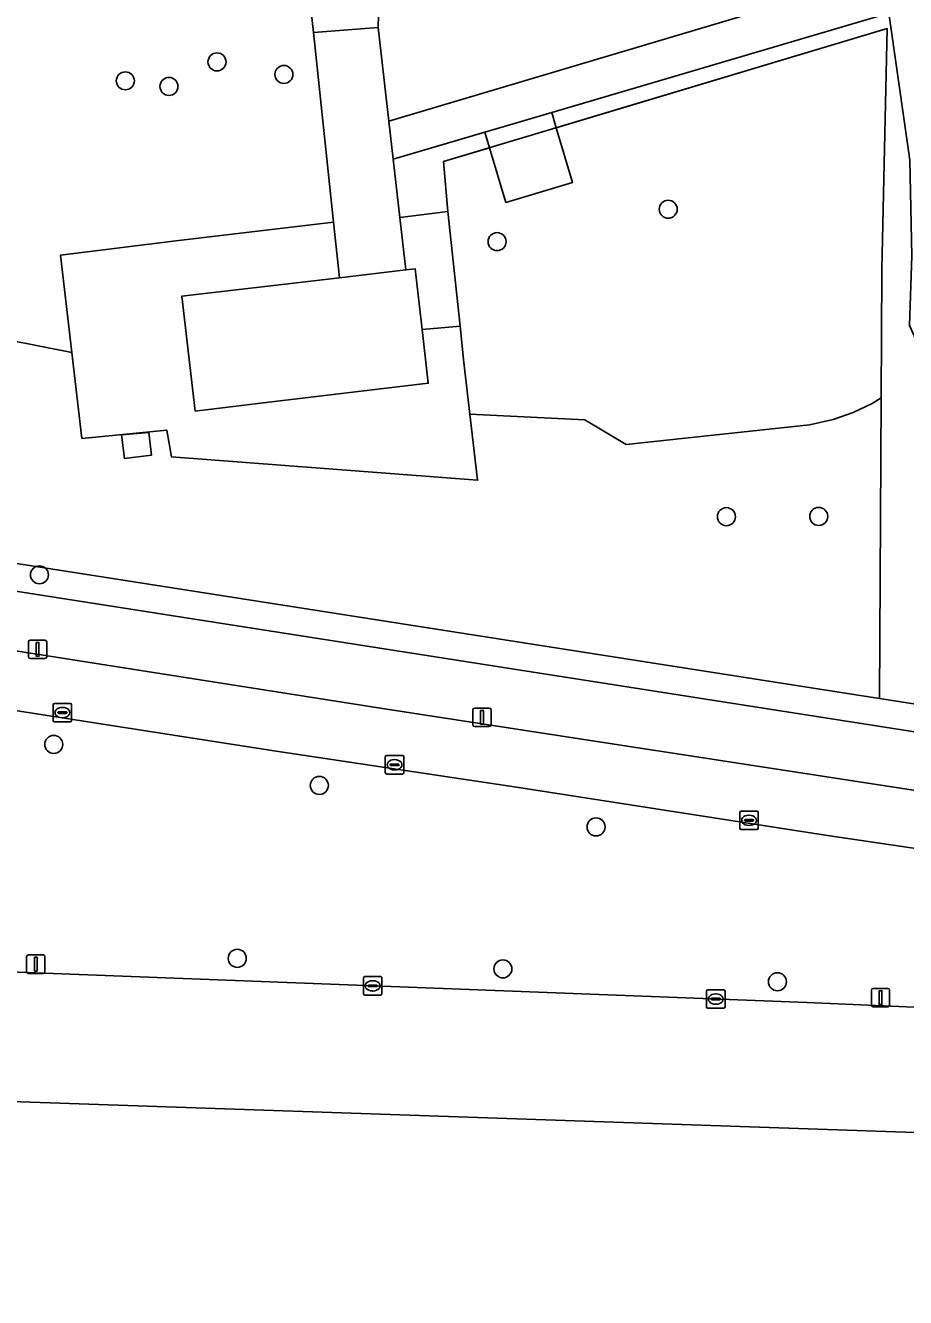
# Model space of a CAD drawing. Extents: x 160732 to 162107, y 387428 to 388479.
# Drawn here: x 160842.7 to 160890.4, y 387472.9 to 387541.9 of the extents above; entities that cross this region are included whole.
import ezdxf

# ---------------------------------------------------------------- set-up
doc = ezdxf.new("R2010")
doc.units = 0
for name, color, linetype in [('IMGEO_Berm_groen', 7, 'Continuous'), ('IMGEO_Boom', 7, 'Continuous'), ('IMGEO_Fietspad_open', 7, 'Continuous'), ('IMGEO_Groenvoorziening', 7, 'Continuous'), ('IMGEO_Hek', 7, 'Continuous'), ('IMGEO_Kolk', 7, 'Continuous'), ('IMGEO_Lichtmast', 7, 'Continuous'), ('IMGEO_Pand', 7, 'Continuous'), ('IMGEO_Rijbaan_lokaal_gesloten', 7, 'Continuous'), ('IMGEO_Terreindeel_zand', 7, 'Continuous'), ('IMGEO_Verkeersbordpaal', 7, 'Continuous'), ('IMGEO_Verkeerseiland_groen', 7, 'Continuous'), ('IMGEO_Voetpad_open', 7, 'Continuous')]:
    doc.layers.add(name, color=color, linetype=linetype)

msp = doc.modelspace()

# ---------------------------------------------------------------- linework, layer by layer
at = {"layer": 'IMGEO_Berm_groen'}
msp.add_lwpolyline([(160959.916, 387496.024), (160946.169, 387496.849), (160936.309, 387498.011), (160889.009, 387505.413), (160806.924, 387518.259), (160800.367, 387617.785), (160799.877, 387625.216), (160797.423, 387625.06), (160796.815, 387625.004), (160797.074, 387620.896), (160803.773, 387517.234), (160913.899, 387500), (160936.105, 387496.525), (160946.036, 387495.354), (160959.839, 387494.526), (160979.097, 387493.706), (160979.317, 387493.697), (160979.564, 387495.188), (160978.599, 387495.229)], close=True, dxfattribs=at)
at = {"layer": 'IMGEO_Boom'}
for centre in [(160853.067, 387539.958), (160856.699, 387539.273), (160848.094, 387538.928), (160850.462, 387538.622), (160877.542, 387531.959), (160868.261, 387530.201), (160880.704, 387515.274), (160885.707, 387515.286), (160843.437, 387512.118), (160844.209, 387502.913), (160858.618, 387500.69), (160873.628, 387498.435), (160854.168, 387491.304), (160868.573, 387490.733), (160883.467, 387490.031)]:
    msp.add_circle(centre, 0.489, dxfattribs=at)
at = {"layer": 'IMGEO_Fietspad_open'}
for points in [[(161134.151, 387484.191), (161079.41, 387486.41), (161032.946, 387488.45), (161000, 387489.783), (160964.882, 387491.216), (160955.896, 387491.483), (160945.905, 387492.112), (160935.793, 387493.329), (160911.562, 387497.191), (160901.233, 387498.754), (160891.554, 387500.319), (160862.38, 387504.81), (160820.517, 387511.401), (160801.558, 387514.26)], [(160798.352, 387511.312), (160803.597, 387510.687), (160818.903, 387508.372), (160856.279, 387502.542), (160869.321, 387500.586), (160886.183, 387497.972), (160900.412, 387495.865), (160904.738, 387495.178), (160920.142, 387492.807), (160935.786, 387490.359), (160945.779, 387489.15), (160955.792, 387488.482), (160967.502, 387488.005), (160970.746, 387487.874), (160988.475, 387487.152), (161000, 387486.685), (161032.863, 387485.379), (161078.213, 387483.477), (161134.039, 387481.162), (161134.151, 387484.191)]]:
    msp.add_lwpolyline(points, dxfattribs=at)
at = {"layer": 'IMGEO_Groenvoorziening'}
for points in [[(160800.367, 387617.785), (160806.924, 387518.259), (160889.009, 387505.413), (160889.09, 387521.715), (160888.602, 387521.419), (160887.57, 387520.932), (160886.493, 387520.555), (160885.212, 387520.263), (160875.261, 387519.198), (160873.019, 387520.521), (160866.788, 387520.842), (160867.206, 387517.254), (160850.591, 387518.53), (160850.348, 387519.962), (160845.737, 387519.518), (160845.191, 387524.186), (160840.059, 387525.196), (160820.895, 387524.611), (160814.311, 387528.706), (160812.79, 387535.692), (160812.476, 387542.108)], [(160834.374, 387570.201), (160832.105, 387570.153), (160832.945, 387559.016), (160814.286, 387557.61), (160810.831, 387594.513), (160809.055, 387607.122), (160807.923, 387607.046), (160810.572, 387558.546), (160815.581, 387556.126), (160815.933, 387549.939), (160812.476, 387542.108), (160812.79, 387535.692), (160814.311, 387528.706), (160820.895, 387524.611), (160840.059, 387525.196), (160845.191, 387524.186), (160844.575, 387529.462), (160850.826, 387530.239), (160859.394, 387531.257), (160858.392, 387540.709), (160858.297, 387541.559), (160857.103, 387552.21)], [(160863.69, 387543.464), (160861.868, 387543.842), (160861.806, 387541.823), (160862.39, 387536.731), (160881.85, 387542.521), (160882.189, 387547.674), (160877.039, 387548.925), (160876.181, 387547.795), (160873.695, 387545.801), (160869.871, 387544.212)], [(160890.787, 387542.981), (160891.863, 387538.451), (160893.283, 387535.251), (160899.751, 387536.449), (160909.498, 387531.666), (160910.7, 387518.069), (160909.482, 387513.159), (160898.635, 387511.189), (160894.685, 387516.677), (160890.626, 387525.655), (160890.766, 387529.424), (160890.644, 387534.616), (160889.508, 387542.603), (160871.223, 387537.209), (160871.468, 387536.378), (160889.423, 387541.764), (160889.126, 387528.71), (160889.124, 387528.613), (160889.09, 387521.715), (160889.009, 387505.413), (160936.309, 387498.011), (160946.169, 387496.849)]]:
    msp.add_lwpolyline(points, dxfattribs=at)
for points in [[(160865.349, 387534.543), (160867.844, 387535.291), (160867.59, 387536.137), (160862.627, 387534.673), (160862.985, 387531.513), (160865.585, 387531.836)], [(160849.361, 387519.837), (160849.52, 387518.618), (160848.052, 387518.436), (160847.894, 387519.71)]]:
    msp.add_lwpolyline(points, close=True, dxfattribs=at)
at = {"layer": 'IMGEO_Hek'}
for points in [[(160889.009, 387505.413), (160806.924, 387518.259), (160800.367, 387617.785)], [(160864.194, 387525.427), (160866.25, 387525.619), (160865.585, 387531.836), (160865.349, 387534.543), (160889.423, 387541.764), (160889.126, 387528.71)], [(160889.126, 387528.71), (160889.124, 387528.613), (160889.09, 387521.715)], [(160889.09, 387521.715), (160889.009, 387505.413)], [(160978.599, 387495.229), (160959.916, 387496.024), (160946.169, 387496.849), (160936.309, 387498.011), (160889.009, 387505.413)]]:
    msp.add_lwpolyline(points, dxfattribs=at)
at = {"layer": 'IMGEO_Kolk'}
for p, q in [((160844.256, 387505.143), (160845.108, 387505.143)), ((160844.181, 387504.217), (160844.181, 387505.069)), ((160844.44, 387504.637), (160844.44, 387504.649)), ((160844.878, 387504.6), (160844.48, 387504.6)), ((160844.483, 387504.686), (160844.881, 387504.686)), ((160844.669, 387504.923), (160844.694, 387504.923)), ((160844.924, 387504.649), (160844.924, 387504.637)), ((160845.182, 387505.069), (160845.182, 387504.217)), ((160845.108, 387504.143), (160844.256, 387504.143)), ((160844.692, 387504.363), (160844.667, 387504.363)), ((160862.198, 387501.382), (160862.198, 387502.234)), ((160862.273, 387502.308), (160863.125, 387502.308)), ((160862.457, 387501.802), (160862.457, 387501.814)), ((160862.895, 387501.765), (160862.497, 387501.765)), ((160862.5, 387501.851), (160862.898, 387501.851)), ((160862.686, 387502.088), (160862.711, 387502.088)), ((160862.941, 387501.814), (160862.941, 387501.802)), ((160863.199, 387502.234), (160863.199, 387501.382)), ((160863.125, 387501.308), (160862.273, 387501.308)), ((160862.709, 387501.528), (160862.684, 387501.528)), ((160881.429, 387498.368), (160881.429, 387499.22)), ((160881.504, 387499.294), (160882.356, 387499.294)), ((160881.917, 387499.074), (160881.942, 387499.074)), ((160882.43, 387499.22), (160882.43, 387498.368)), ((160882.356, 387498.294), (160881.504, 387498.294)), ((160881.688, 387498.788), (160881.688, 387498.8)), ((160882.126, 387498.751), (160881.728, 387498.751)), ((160881.731, 387498.837), (160882.129, 387498.837)), ((160881.94, 387498.514), (160881.915, 387498.514)), ((160882.172, 387498.8), (160882.172, 387498.788)), ((160861.013, 387489.385), (160861.013, 387490.237)), ((160861.088, 387490.311), (160861.94, 387490.311)), ((160861.501, 387490.091), (160861.526, 387490.091)), ((160862.014, 387490.237), (160862.014, 387489.385)), ((160861.94, 387489.311), (160861.088, 387489.311)), ((160861.272, 387489.805), (160861.272, 387489.817)), ((160861.71, 387489.768), (160861.312, 387489.768)), ((160861.315, 387489.854), (160861.713, 387489.854)), ((160861.524, 387489.531), (160861.499, 387489.531)), ((160861.756, 387489.817), (160861.756, 387489.805)), ((160879.624, 387488.668), (160879.624, 387489.52)), ((160879.699, 387489.594), (160880.551, 387489.594)), ((160880.112, 387489.374), (160880.137, 387489.374)), ((160880.625, 387489.52), (160880.625, 387488.668)), ((160880.551, 387488.594), (160879.699, 387488.594)), ((160879.883, 387489.088), (160879.883, 387489.1)), ((160880.321, 387489.051), (160879.923, 387489.051)), ((160879.926, 387489.137), (160880.324, 387489.137)), ((160880.135, 387488.814), (160880.11, 387488.814)), ((160880.367, 387489.1), (160880.367, 387489.088))]:
    msp.add_line(p, q, dxfattribs=at)
for points in [[(160844.256, 387505.143), (160845.108, 387505.143)], [(160844.181, 387504.217), (160844.181, 387505.069)], [(160845.182, 387505.069), (160845.182, 387504.217)], [(160845.108, 387504.143), (160844.256, 387504.143)], [(160862.198, 387501.382), (160862.198, 387502.234)], [(160862.273, 387502.308), (160863.125, 387502.308)], [(160863.199, 387502.234), (160863.199, 387501.382)], [(160863.125, 387501.308), (160862.273, 387501.308)], [(160881.429, 387498.368), (160881.429, 387499.22)], [(160881.504, 387499.294), (160882.356, 387499.294)], [(160882.43, 387499.22), (160882.43, 387498.368)], [(160882.356, 387498.294), (160881.504, 387498.294)], [(160861.013, 387489.385), (160861.013, 387490.237)], [(160861.088, 387490.311), (160861.94, 387490.311)], [(160862.014, 387490.237), (160862.014, 387489.385)], [(160861.94, 387489.311), (160861.088, 387489.311)], [(160879.624, 387488.668), (160879.624, 387489.52)], [(160879.699, 387489.594), (160880.551, 387489.594)], [(160880.625, 387489.52), (160880.625, 387488.668)], [(160880.551, 387488.594), (160879.699, 387488.594)]]:
    msp.add_lwpolyline(points, dxfattribs=at)
for centre, radius, start, end in [((160844.258, 387505.067), 0.0765, 91.55205, 178.44795), ((160844.258, 387505.067), 0.0765, 91.55205, 178.44795), ((160845.106, 387505.067), 0.0765, 1.55205, 88.44795), ((160845.106, 387505.067), 0.0765, 1.55205, 88.44795), ((160844.48, 387504.646), 0.0403, 85.87752, 175.75265), ((160844.477, 387504.636), 0.0366, 178.93798, 274.71019), ((160844.881, 387504.643), 0.043, 264.86636, 352.45326), ((160844.885, 387504.648), 0.0386, 1.73085, 96.63898), ((160844.258, 387504.219), 0.0765, 181.55205, 268.44795), ((160844.258, 387504.219), 0.0765, 181.55205, 268.44795), ((160845.106, 387504.219), 0.0765, 271.55205, 358.44795), ((160845.106, 387504.219), 0.0765, 271.55205, 358.44795), ((160862.275, 387502.232), 0.0765, 91.55205, 178.44795), ((160862.275, 387502.232), 0.0765, 91.55205, 178.44795), ((160862.497, 387501.811), 0.0403, 85.87752, 175.75265), ((160862.494, 387501.801), 0.0366, 178.93798, 274.71019), ((160862.898, 387501.808), 0.043, 264.86636, 352.45326), ((160862.902, 387501.813), 0.0386, 1.73085, 96.63898), ((160863.123, 387502.232), 0.0765, 1.55205, 88.44795), ((160863.123, 387502.232), 0.0765, 1.55205, 88.44795), ((160862.275, 387501.384), 0.0765, 181.55205, 268.44795), ((160862.275, 387501.384), 0.0765, 181.55205, 268.44795), ((160863.123, 387501.384), 0.0765, 271.55205, 358.44795), ((160863.123, 387501.384), 0.0765, 271.55205, 358.44795), ((160881.506, 387499.218), 0.0765, 91.55205, 178.44795), ((160881.506, 387499.218), 0.0765, 91.55205, 178.44795), ((160882.354, 387499.218), 0.0765, 1.55205, 88.44795), ((160882.354, 387499.218), 0.0765, 1.55205, 88.44795), ((160881.506, 387498.37), 0.0765, 181.55205, 268.44795), ((160881.506, 387498.37), 0.0765, 181.55205, 268.44795), ((160881.728, 387498.797), 0.0403, 85.87752, 175.75265), ((160881.725, 387498.787), 0.0366, 178.93798, 274.71019), ((160882.129, 387498.794), 0.043, 264.86636, 352.45326), ((160882.133, 387498.799), 0.0386, 1.73085, 96.63898), ((160882.354, 387498.37), 0.0765, 271.55205, 358.44795), ((160882.354, 387498.37), 0.0765, 271.55205, 358.44795), ((160861.09, 387490.235), 0.0765, 91.55205, 178.44795), ((160861.09, 387490.235), 0.0765, 91.55205, 178.44795), ((160861.938, 387490.235), 0.0765, 1.55205, 88.44795), ((160861.938, 387490.235), 0.0765, 1.55205, 88.44795), ((160861.09, 387489.387), 0.0765, 181.55205, 268.44795), ((160861.09, 387489.387), 0.0765, 181.55205, 268.44795), ((160861.312, 387489.814), 0.0403, 85.87752, 175.75265), ((160861.309, 387489.804), 0.0366, 178.93798, 274.71019), ((160861.713, 387489.811), 0.043, 264.86636, 352.45326), ((160861.717, 387489.816), 0.0386, 1.73085, 96.63898), ((160861.938, 387489.387), 0.0765, 271.55205, 358.44795), ((160861.938, 387489.387), 0.0765, 271.55205, 358.44795), ((160879.701, 387489.518), 0.0765, 91.55205, 178.44795), ((160879.701, 387489.518), 0.0765, 91.55205, 178.44795), ((160880.549, 387489.518), 0.0765, 1.55205, 88.44795), ((160880.549, 387489.518), 0.0765, 1.55205, 88.44795), ((160879.701, 387488.67), 0.0765, 181.55205, 268.44795), ((160879.701, 387488.67), 0.0765, 181.55205, 268.44795), ((160879.923, 387489.097), 0.0403, 85.87752, 175.75265), ((160879.92, 387489.087), 0.0366, 178.93798, 274.71019), ((160880.324, 387489.094), 0.043, 264.86636, 352.45326), ((160880.328, 387489.099), 0.0386, 1.73085, 96.63898), ((160880.549, 387488.67), 0.0765, 271.55205, 358.44795), ((160880.549, 387488.67), 0.0765, 271.55205, 358.44795)]:
    msp.add_arc(centre, radius, start, end, dxfattribs=at)
for centre, major_axis, ratio, start_param, end_param in [((160844.668, 387504.643), (-0.387, 0.002), 0.722429, 4.712389, 7.853982), ((160844.693, 387504.643), (-0.39, 0.002), 0.717154, 1.570796, 4.712389), ((160862.685, 387501.808), (-0.387, 0.002), 0.722429, 4.712389, 7.853982), ((160862.71, 387501.808), (-0.39, 0.002), 0.717154, 1.570796, 4.712389), ((160881.916, 387498.794), (-0.387, 0.002), 0.722429, 4.712389, 7.853982), ((160881.941, 387498.794), (-0.39, 0.002), 0.717154, 1.570796, 4.712389), ((160861.5, 387489.811), (-0.387, 0.002), 0.722429, 4.712389, 7.853982), ((160861.525, 387489.811), (-0.39, 0.002), 0.717154, 1.570796, 4.712389), ((160880.111, 387489.094), (-0.387, 0.002), 0.722429, 4.712389, 7.853982), ((160880.136, 387489.094), (-0.39, 0.002), 0.717154, 1.570796, 4.712389)]:
    msp.add_ellipse(centre, major_axis=major_axis, ratio=ratio, start_param=start_param, end_param=end_param, dxfattribs=at)
at = {"layer": 'IMGEO_Lichtmast'}
for p, q in [((160842.838, 387507.673), (160842.838, 387508.473)), ((160842.838, 387508.473), (160842.838, 387507.673)), ((160842.938, 387508.573), (160843.728, 387508.573)), ((160843.728, 387508.573), (160842.938, 387508.573)), ((160843.828, 387508.473), (160843.828, 387507.673)), ((160843.828, 387507.673), (160843.828, 387508.473)), ((160843.728, 387507.573), (160842.938, 387507.573)), ((160842.938, 387507.573), (160843.728, 387507.573)), ((160866.946, 387503.984), (160866.946, 387504.784)), ((160866.946, 387504.784), (160866.946, 387503.984)), ((160867.046, 387504.884), (160867.836, 387504.884)), ((160867.836, 387504.884), (160867.046, 387504.884)), ((160867.936, 387504.784), (160867.936, 387503.984)), ((160867.936, 387503.984), (160867.936, 387504.784)), ((160867.836, 387503.884), (160867.046, 387503.884)), ((160867.046, 387503.884), (160867.836, 387503.884)), ((160888.565, 387488.771), (160888.565, 387489.571)), ((160888.565, 387489.571), (160888.565, 387488.771)), ((160888.665, 387489.671), (160889.455, 387489.671)), ((160889.455, 387489.671), (160888.665, 387489.671)), ((160889.555, 387489.571), (160889.555, 387488.771)), ((160889.555, 387488.771), (160889.555, 387489.571)), ((160889.455, 387488.671), (160888.665, 387488.671)), ((160888.665, 387488.671), (160889.455, 387488.671))]:
    msp.add_line(p, q, dxfattribs=at)
for points in [[(160843.258, 387508.448), (160843.408, 387508.448), (160843.408, 387507.698), (160843.258, 387507.698), (160843.258, 387508.448)], [(160867.366, 387504.759), (160867.516, 387504.759), (160867.516, 387504.009), (160867.366, 387504.009), (160867.366, 387504.759)], [(160888.985, 387489.546), (160889.135, 387489.546), (160889.135, 387488.796), (160888.985, 387488.796), (160888.985, 387489.546)]]:
    msp.add_lwpolyline(points, dxfattribs=at)
for centre, start, end in [((160842.938, 387508.473), 90, 180), ((160842.938, 387508.473), 90, 180), ((160843.728, 387508.473), 0, 90), ((160843.728, 387508.473), 360, 90), ((160842.938, 387507.673), 180, 270), ((160842.938, 387507.673), 180, 270), ((160843.728, 387507.673), 270, 0), ((160843.728, 387507.673), 270, 0), ((160867.046, 387504.784), 90, 180), ((160867.046, 387504.784), 90, 180), ((160867.836, 387504.784), 0, 90), ((160867.836, 387504.784), 360, 90), ((160867.046, 387503.984), 180, 270), ((160867.046, 387503.984), 180, 270), ((160867.836, 387503.984), 270, 0), ((160867.836, 387503.984), 270, 0), ((160888.665, 387489.571), 90, 180), ((160888.665, 387489.571), 90, 180), ((160889.455, 387489.571), 0, 90), ((160889.455, 387489.571), 360, 90), ((160888.665, 387488.771), 180, 270), ((160888.665, 387488.771), 180, 270), ((160889.455, 387488.771), 270, 0), ((160889.455, 387488.771), 270, 0)]:
    msp.add_arc(centre, 0.1, start, end, dxfattribs=at)
at = {"layer": 'IMGEO_Pand'}
msp.add_lwpolyline([(160864.194, 387525.427), (160863.816, 387528.725), (160863.307, 387528.665), (160859.704, 387528.244), (160851.162, 387527.245), (160851.889, 387521.005), (160855.424, 387521.427), (160864.527, 387522.514)], close=True, dxfattribs=at)
at = {"layer": 'IMGEO_Rijbaan_lokaal_gesloten'}
msp.add_lwpolyline([(160785.826, 387494.63), (160785.999, 387485.459), (161070.727, 387475.689), (161075.845, 387475.513), (161133.733, 387472.894), (161133.943, 387478.558), (161032.79, 387482.739), (161000, 387484.094), (160970.623, 387485.111), (160967.389, 387485.255), (160931.04, 387486.905), (160885.08, 387488.902), (160838.998, 387490.678), (160828.034, 387490.964), (160819.656, 387491.664), (160814.456, 387492.174), (160811.057, 387492.644), (160803.557, 387493.68), (160785.826, 387494.63)], dxfattribs=at)
at = {"layer": 'IMGEO_Terreindeel_zand'}
for points in [[(160890.787, 387542.981), (160889.508, 387542.603), (160890.644, 387534.616), (160890.766, 387529.424), (160890.626, 387525.655), (160894.685, 387516.677), (160898.635, 387511.189), (160909.482, 387513.159), (160910.7, 387518.069), (160909.498, 387531.666), (160899.751, 387536.449), (160893.283, 387535.251), (160891.863, 387538.451)], [(160889.124, 387528.613), (160889.126, 387528.71), (160889.423, 387541.764), (160871.468, 387536.378), (160872.356, 387533.418), (160868.732, 387532.33), (160867.844, 387535.291), (160865.349, 387534.543), (160865.585, 387531.836), (160866.25, 387525.619), (160866.462, 387523.641), (160866.788, 387520.842), (160873.019, 387520.521), (160875.261, 387519.198), (160885.212, 387520.263), (160886.493, 387520.555), (160887.57, 387520.932), (160888.602, 387521.419), (160889.09, 387521.715)]]:
    msp.add_lwpolyline(points, close=True, dxfattribs=at)
at = {"layer": 'IMGEO_Verkeersbordpaal'}
for p, q in [((160842.74, 387490.588), (160842.74, 387491.388)), ((160842.74, 387491.388), (160842.74, 387490.588)), ((160842.84, 387491.488), (160843.63, 387491.488)), ((160843.63, 387491.488), (160842.84, 387491.488)), ((160843.73, 387491.388), (160843.73, 387490.588)), ((160843.73, 387490.588), (160843.73, 387491.388)), ((160843.63, 387490.488), (160842.84, 387490.488)), ((160842.84, 387490.488), (160843.63, 387490.488))]:
    msp.add_line(p, q, dxfattribs=at)
msp.add_lwpolyline([(160843.16, 387491.363), (160843.31, 387491.363), (160843.31, 387490.613), (160843.16, 387490.613), (160843.16, 387491.363)], dxfattribs=at)
for centre, start, end in [((160842.84, 387491.388), 90, 180), ((160842.84, 387491.388), 90, 180), ((160843.63, 387491.388), 0, 90), ((160843.63, 387491.388), 360, 90), ((160842.84, 387490.588), 180, 270), ((160842.84, 387490.588), 180, 270), ((160843.63, 387490.588), 270, 0), ((160843.63, 387490.588), 270, 0)]:
    msp.add_arc(centre, 0.1, start, end, dxfattribs=at)
at = {"layer": 'IMGEO_Verkeerseiland_groen'}
for points in [[(160904.738, 387495.178), (160900.412, 387495.865), (160886.183, 387497.972), (160869.321, 387500.586), (160856.279, 387502.542), (160818.903, 387508.372), (160803.597, 387510.687)], [(160801.81, 387509.204), (160802.218, 387505.574), (160803.397, 387505.707), (160803.837, 387501.792), (160802.658, 387501.659), (160802.845, 387500), (160803.557, 387493.68), (160811.057, 387492.644), (160814.456, 387492.174), (160819.656, 387491.664), (160828.034, 387490.964), (160838.998, 387490.678), (160885.08, 387488.902), (160931.04, 387486.905), (160967.389, 387485.255), (160967.502, 387488.005), (160955.792, 387488.482), (160945.779, 387489.15), (160935.786, 387490.359), (160920.142, 387492.807), (160904.738, 387495.178)]]:
    msp.add_lwpolyline(points, dxfattribs=at)
at = {"layer": 'IMGEO_Voetpad_open'}
for points in [[(160857.103, 387552.21), (160858.297, 387541.559), (160861.806, 387541.823), (160861.868, 387543.842), (160862.015, 387544.445), (160863.698, 387544.062)], [(160869.689, 387544.709), (160873.404, 387546.278), (160875.787, 387548.16), (160876.472, 387549.064), (160877.039, 387548.925), (160882.189, 387547.674), (160881.85, 387542.521), (160862.39, 387536.731), (160862.627, 387534.673), (160867.59, 387536.137), (160871.223, 387537.209), (160889.508, 387542.603), (160890.787, 387542.981), (160894.06, 387543.946), (160898.078, 387545.131)], [(161134.267, 387487.321), (161107.019, 387488.431), (161106.65, 387488.446), (161101.855, 387488.631), (161086.862, 387489.194), (161068.496, 387490.143), (161052.92, 387490.805), (161052.49, 387490.824), (161049.856, 387490.938), (161049.493, 387490.954), (161033.032, 387491.6), (161004.213, 387492.732), (161000, 387492.895), (160981.676, 387493.606), (160979.317, 387493.697), (160979.097, 387493.706), (160959.839, 387494.526), (160946.036, 387495.354), (160936.105, 387496.525), (160913.899, 387500), (160803.773, 387517.234), (160800.633, 387517.855)], [(160801.558, 387514.26), (160820.517, 387511.401), (160862.38, 387504.81), (160891.554, 387500.319), (160901.233, 387498.754), (160911.562, 387497.191), (160935.793, 387493.329), (160945.905, 387492.112), (160955.896, 387491.483), (160964.882, 387491.216), (161000, 387489.783), (161032.946, 387488.45), (161079.41, 387486.41), (161134.151, 387484.191), (161134.267, 387487.321)]]:
    msp.add_lwpolyline(points, dxfattribs=at)
for points in [[(160862.39, 387536.731), (160861.806, 387541.823), (160858.297, 387541.559), (160858.392, 387540.709), (160859.394, 387531.257), (160859.704, 387528.244), (160863.307, 387528.665), (160862.985, 387531.513), (160862.627, 387534.673)], [(160871.468, 387536.378), (160871.223, 387537.209), (160867.59, 387536.137), (160867.844, 387535.291), (160868.732, 387532.33), (160872.356, 387533.418)], [(160865.585, 387531.836), (160862.985, 387531.513), (160863.307, 387528.665), (160863.816, 387528.725), (160864.194, 387525.427), (160866.25, 387525.619)], [(160859.394, 387531.257), (160850.826, 387530.239), (160844.575, 387529.462), (160845.191, 387524.186), (160845.737, 387519.518), (160850.348, 387519.962), (160850.591, 387518.53), (160867.206, 387517.254), (160866.788, 387520.842), (160866.462, 387523.641), (160866.25, 387525.619), (160864.194, 387525.427), (160864.527, 387522.514), (160855.424, 387521.427), (160851.889, 387521.005), (160851.162, 387527.245), (160859.704, 387528.244)], [(160849.52, 387518.618), (160849.361, 387519.837), (160847.894, 387519.71), (160848.052, 387518.436)]]:
    msp.add_lwpolyline(points, close=True, dxfattribs=at)

doc.saveas('drawing.dxf')
